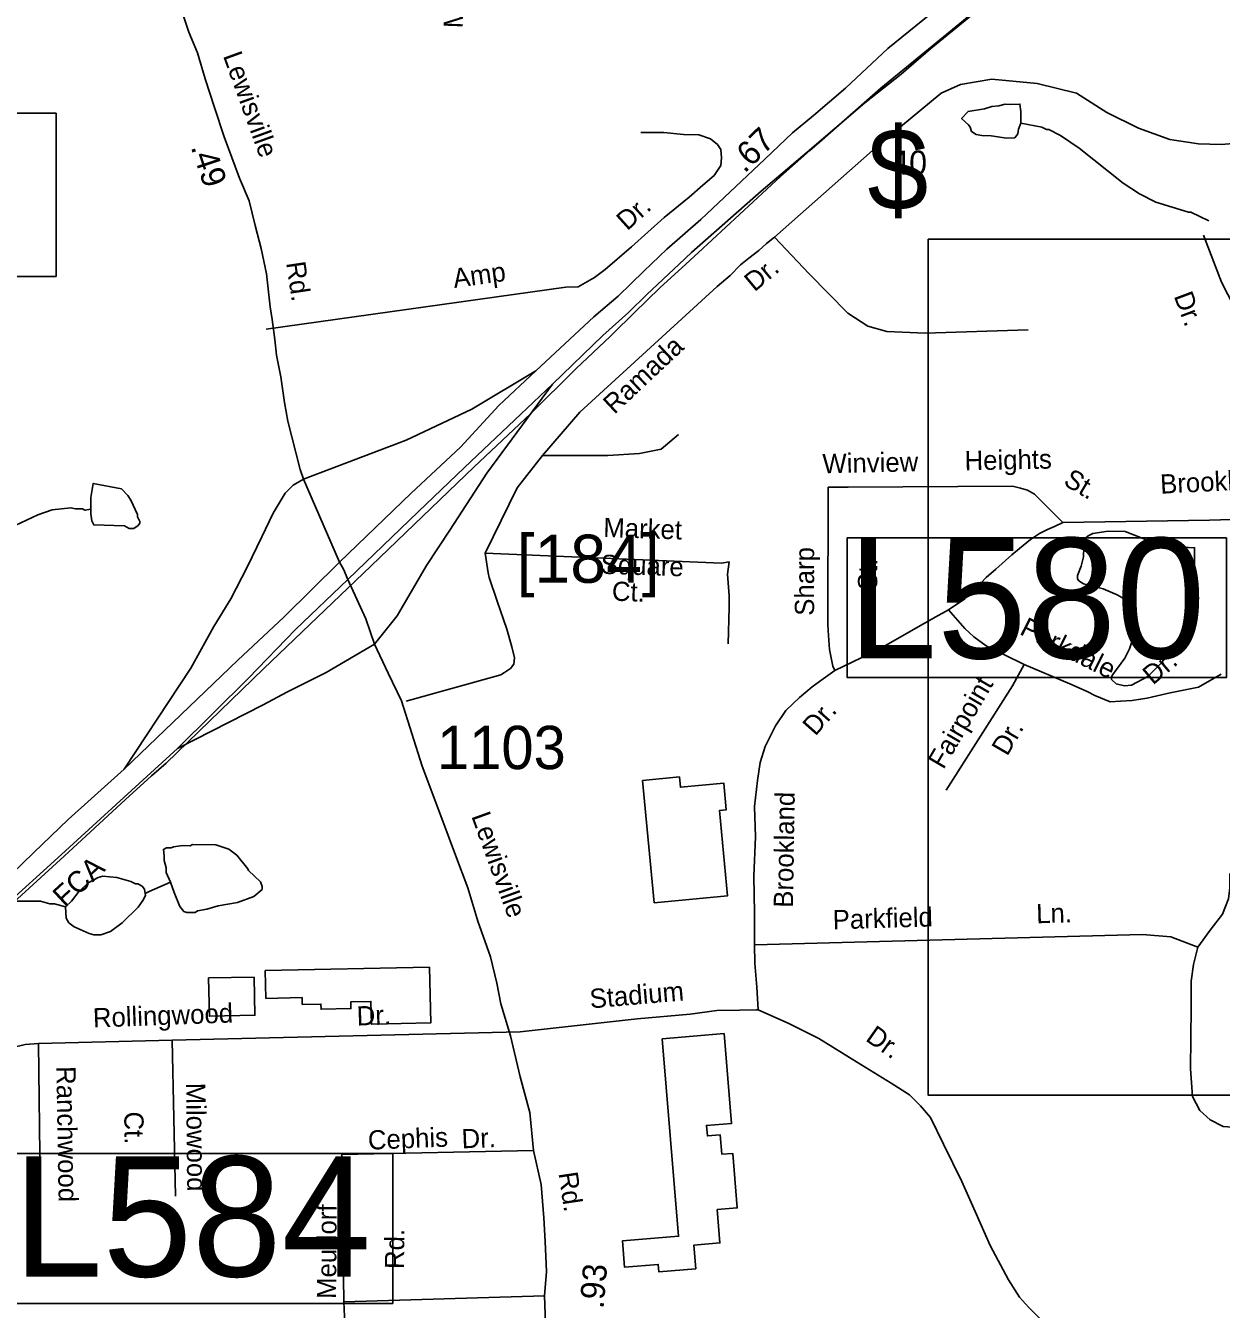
# Model space of a CAD drawing. Extents: x 1551653 to 1702041, y 811336 to 920032.
# Drawn here: x 1589513 to 1593590, y 831910 to 836287 of the extents above; entities that cross this region are included whole.
import ezdxf

# ---------------------------------------------------------------- set-up
doc = ezdxf.new("R2010")
doc.units = 0
for name, color, linetype in [('Old_Level_10', 7, 'Continuous'), ('Old_Level_11', 7, 'Continuous'), ('Old_Level_17', 7, 'Continuous'), ('Old_Level_27', 7, 'Continuous'), ('Old_Level_3', 7, 'Continuous'), ('Old_Level_31', 7, 'Continuous'), ('Old_Level_32', 7, 'Continuous'), ('Old_Level_35', 7, 'Continuous'), ('Old_Level_41', 7, 'Continuous'), ('Old_Level_47', 7, 'Continuous'), ('Old_Level_5', 7, 'Continuous'), ('Old_Level_50', 7, 'Continuous'), ('Old_Level_6', 7, 'Continuous'), ('Old_Level_62', 7, 'Continuous'), ('Old_Level_8', 7, 'Continuous')]:
    doc.layers.add(name, color=color, linetype=linetype)

msp = doc.modelspace()

# ---------------------------------------------------------------- linework, layer by layer
at = {"layer": 'Old_Level_27'}
for points in [[(1593174.489, 836803.126), (1593020.359, 836682.09), (1592937.365, 836615.639), (1592856.743, 836549.188), (1592742.181, 836450.49), (1592596.381, 836324.592), (1592452.805, 836208.623), (1592308.159, 836073.347), (1592199.082, 835980.79), (1592127.945, 835921.459), (1592033.095, 835831.275), (1591815.594, 835626.24), (1591699.403, 835524.19), (1591621.368, 835450.062), (1591533.58, 835364.782), (1591450.423, 835293.984), (1591252.357, 835110.086)], [(1591309.018, 835064.246), (1591481.249, 835229.906), (1591568.985, 835308.224), (1591630.638, 835369.928), (1591740.789, 835473.873), (1591783.482, 835513.357), (1592021.239, 835722.104), (1592177.741, 835855.007), (1592374.554, 836023.509), (1592497.858, 836120.812), (1592599.821, 836208.623), (1592729.368, 836314.507), (1592812.366, 836383.306), (1592882.826, 836437.644), (1592977.676, 836513.589), (1593058.298, 836572.921), (1593089.124, 836601.399), (1593155.519, 836651.238), (1593236.141, 836715.316), (1593321.506, 836784.141)], [(1591252.357, 835110.086), (1591126.698, 834991.437), (1590995.633, 834849.465), (1590827.275, 834692.83), (1590583.037, 834457.877)], [(1590611.492, 834398.546), (1590850.987, 834628.752), (1591009.031, 834780.451), (1591201.684, 834961.796), (1591309.018, 835064.246)], [(1590583.037, 834457.877), (1590393.338, 834270.39), (1590236.836, 834123.248), (1589848.535, 833751.256)], [(1590031.346, 833822.704), (1590273.155, 834062.346), (1590433.649, 834227.671), (1590611.492, 834398.546)], [(1585234.947, 830561.484), (1585517.339, 830735.004), (1585731.831, 830866.826), (1586987.103, 831603.033), (1587589.659, 831954.633), (1587938.231, 832161.107), (1588134.784, 832284.159), (1588329.681, 832416.103), (1588524.132, 832555.629), (1588689.213, 832669.856), (1588867.775, 832809.715), (1589044.529, 832949.711), (1589220.001, 833094.479), (1589439.862, 833283.072), (1589622.448, 833449.201), (1589847.716, 833655.674), (1590031.346, 833822.704)], [(1589848.535, 833751.256), (1589658.595, 833580.462), (1589540.265, 833466.424), (1589356.341, 833290.294), (1589142.929, 833117.047), (1588986.427, 832984.144), (1588827.554, 832855.988), (1588637.855, 832715.965), (1588488.13, 832602.006), (1588294.582, 832463.126), (1588074.597, 832322.953), (1587900.805, 832204.617), (1587556.975, 832002.89), (1586266.762, 831248.172), (1585718.938, 830927.99), (1585491.044, 830800.795), (1585324.103, 830701.782)]]:
    msp.add_lwpolyline(points, dxfattribs=at)
at = {"layer": 'Old_Level_3'}
msp.add_line((1589992.537, 833772.485), (1589942.504, 833729.014), dxfattribs=at)
for points in [[(1593337.346, 836815.458), (1593259.426, 836754.762), (1593008.443, 836549.71), (1592640.989, 836247.874), (1592429.376, 836073.989), (1592229.245, 835897.645), (1592187.031, 835860.525), (1592086.528, 835772.153), (1591806.837, 835512.967)], [(1599427.263, 832639.9), (1592590.746, 832639.9), (1592590.746, 835089.795), (1592590.746, 835558.502), (1593094.94, 835558.502), (1599427.263, 835558.502), (1599427.263, 832639.9)], [(1591806.837, 835512.967), (1591764.187, 835473.597), (1591675.604, 835393.217), (1591587.842, 835307.915), (1591514.772, 835235.583), (1591506.641, 835227.534), (1591389.351, 835116.806)], [(1591389.351, 835116.806), (1591234.332, 834963.427), (1591042.403, 834782.161), (1590691.354, 834445.056)], [(1590691.354, 834445.056), (1590323.901, 834094.007), (1589992.537, 833772.485)], [(1589942.504, 833729.014), (1589853.101, 833648.633), (1589643.948, 833455.064), (1589459.401, 833286.101), (1589265.012, 833120.419), (1589091.128, 832979.343), (1588910.682, 832837.447), (1588732.697, 832698.012), (1588562.913, 832578.262), (1588369.344, 832439.646), (1588158.551, 832306.773), (1587952.678, 832177.18), (1587662.325, 832005.756), (1587272.726, 831767.075), (1585533.064, 830743.455)]]:
    msp.add_lwpolyline(points, dxfattribs=at)
at = {"layer": 'Old_Level_31'}
for p, q in [((1591288.171, 835169.977), (1591288.171, 835169.977)), ((1590597.265, 834434.144), (1590597.265, 834434.144)), ((1589658.595, 833580.462), (1589658.595, 833580.462))]:
    msp.add_line(p, q, dxfattribs=at)
for points in [[(1588639.098, 835987.967), (1589616.623, 835987.967), (1589616.623, 835431.4), (1588639.098, 835431.4), (1588639.098, 835987.967)], [(1592314.143, 834539.951), (1593607.173, 834539.951), (1593607.173, 834063.736), (1592314.143, 834063.736), (1592314.143, 834539.951)], [(1589453.866, 832440.926), (1590764.589, 832440.926), (1590764.589, 831930.178), (1589453.866, 831930.178), (1589453.866, 832440.926)]]:
    msp.add_lwpolyline(points, dxfattribs=at)
at = {"layer": 'Old_Level_32'}
msp.add_line((1590583.037, 834457.877), (1590460.41, 834740.257), dxfattribs=at)
for points in [[(1590460.41, 834740.257), (1590448.522, 834773.097), (1590406.673, 834937.999), (1590395.989, 835002.093), (1590383.06, 835089.611), (1590368.833, 835163.182), (1590362.762, 835216.744), (1590353.701, 835285.271), (1590346.846, 835327.925), (1590334.404, 835439.99), (1590316.211, 835527.38), (1590295.397, 835605.231), (1590275.234, 835689.181), (1590242.604, 835766.684), (1590189.375, 835908.082), (1590157.029, 836007.694), (1590124.682, 836104.818), (1590098.691, 836193.663), (1590069.692, 836264.063), (1590048.765, 836325.456)], [(1590611.492, 834398.546), (1590597.265, 834434.144), (1590583.037, 834457.877)], [(1590702.712, 834177.507), (1590673.416, 834264.166), (1590611.492, 834398.546)], [(1591289.224, 831766.889), (1591282.11, 831956.081), (1591289.224, 832039.145), (1591284.481, 832141.195), (1591279.739, 832221.886), (1591270.253, 832335.802), (1591244.17, 832452.092), (1591232.313, 832581.474), (1591199.116, 832702.511), (1591165.918, 832842.533), (1591132.761, 832951.309), (1591119.9, 833022.268), (1591098.559, 833112.452), (1591054.51, 833233.726), (1591021.312, 833347.642), (1590978.814, 833458.024), (1590935.577, 833574.037), (1590864.994, 833761.802), (1590794.233, 833985.03), (1590749.024, 834079.299), (1590702.712, 834177.507)]]:
    msp.add_lwpolyline(points, dxfattribs=at)
at = {"layer": 'Old_Level_35'}
for p, q in [((1592249.05, 834713.28), (1592317.114, 834713.033)), ((1589556.556, 832816.297), (1590012.305, 832827.605)), ((1591199.718, 832856.235), (1590012.305, 832827.605)), ((1590012.305, 832827.605), (1590023.605, 832296.11)), ((1589556.556, 832816.297), (1589564.089, 832250.876)), ((1591282.11, 831956.081), (1590598.274, 831936.097)), ((1590611.576, 831632.844), (1590598.274, 831936.097))]:
    msp.add_line(p, q, dxfattribs=at)
for points in [[(1593978.34, 836565.8), (1593990.577, 836413.415), (1593981.66, 836237.902), (1593969.77, 836169.481), (1593937.073, 836095.111), (1593865.734, 836002.891), (1593782.505, 835934.471), (1593720.083, 835898.773), (1593657.661, 835886.874), (1593589.294, 835880.924), (1593512.01, 835883.899), (1593413.919, 835898.773), (1593306.911, 835937.445), (1593199.901, 835990.993), (1593095.865, 836056.438), (1592962.105, 836089.161), (1592807.537, 836104.035), (1592700.527, 836086.186), (1592635.133, 836056.438), (1592430.033, 835886.874), (1592066.24, 835565.126)], [(1590333.632, 835252.088), (1591354.616, 835395.331), (1591396.719, 835396.63), (1591420.919, 835410.131), (1591453.117, 835427.929), (1591489.518, 835455.229), (1591578.717, 835532.03), (1591690.216, 835632.43), (1591775.216, 835701.328), (1591821.915, 835742.63), (1591860.416, 835776.029), (1591874.615, 835795.829), (1591882.916, 835809.828), (1591885.216, 835835.829), (1591883.618, 835863.827), (1591871.915, 835881.928), (1591848.116, 835900.428), (1591808.418, 835914.828), (1591756.417, 835915.629), (1591688.517, 835922.63), (1591610.416, 835921.829)], [(1591275.564, 834821.423), (1591402.418, 834968.331), (1591870.918, 835397.831), (1591915.517, 835435.131), (1591950.117, 835470.731), (1591978.418, 835494.33), (1592012.715, 835519.829), (1592039.018, 835543.329), (1592066.24, 835565.126)], [(1592066.24, 835565.126), (1592185.138, 835440.184), (1592315.927, 835306.317), (1592384.294, 835261.695), (1592449.687, 835243.846), (1592580.476, 835237.897), (1592931.227, 835249.796)], [(1593882.959, 835031.916), (1593791.725, 835108.004), (1593677.683, 835241.157), (1593590.251, 835412.354), (1593529.428, 835572.138)], [(1591275.564, 834821.423), (1591498.499, 834821.423), (1591605.507, 834827.372), (1591679.819, 834842.246), (1591739.269, 834892.818)], [(1591079.381, 834488.244), (1591189.362, 834711.354), (1591275.564, 834821.423)], [(1592249.05, 834713.28), (1592248.643, 834243.747), (1592250.041, 834207.746), (1592253.342, 834159.646), (1592261.193, 834125.227), (1592265.585, 834103.254), (1592272.173, 834087.874)], [(1592317.114, 834713.033), (1592877.56, 834716.706), (1592904.985, 834709.846), (1592928.981, 834702.986), (1592952.977, 834689.265), (1593048.962, 834593.222)], [(1593048.962, 834593.222), (1593021.537, 834579.502), (1592997.541, 834569.211), (1592970.117, 834555.491), (1592939.265, 834534.91), (1592901.746, 834504.035), (1592875.395, 834482.063), (1592820.497, 834433.723), (1592787.557, 834405.158), (1592745.835, 834361.213), (1592715.092, 834332.649), (1592660.194, 834295.295)], [(1593882.959, 834609.63), (1593772.276, 834606.943), (1593662.579, 834603.513), (1593549.454, 834600.082), (1593048.962, 834593.222)], [(1590810.499, 833983.958), (1591133.318, 834073.831), (1591145.519, 834081.633), (1591165.818, 834095.432), (1591177.917, 834109.133), (1591180.319, 834131.131), (1591170.919, 834169.333), (1591153.692, 834229.435), (1591120.996, 834324.629), (1591094.019, 834405.5), (1591090.121, 834421.599), (1591079.381, 834488.244)], [(1591079.381, 834488.244), (1591885.376, 834454.321), (1591911.475, 834458.022), (1591905.727, 834416.848), (1591911.671, 834342.478), (1591911.671, 834303.805), (1591908.699, 834178.863)], [(1592660.194, 834295.295), (1592616.275, 834271.126), (1592532.83, 834222.786), (1592423.034, 834161.262), (1592272.173, 834087.874)], [(1592660.194, 834295.295), (1592699.72, 834249.153), (1592715.092, 834231.574), (1592745.835, 834203.011), (1592787.557, 834172.249), (1592917.117, 834108.528)], [(1592651.41, 833680.062), (1592877.591, 834036.019), (1592917.117, 834108.528)], [(1592917.117, 834108.528), (1593073.028, 834042.611), (1593132.319, 834016.243), (1593158.669, 834003.059), (1593211.372, 833981.087), (1593246.506, 833983.284), (1593286.033, 833985.481), (1593314.58, 833989.876), (1593336.54, 833994.271), (1593356.304, 833998.666), (1593415.593, 834011.849), (1593512.215, 834031.624), (1593589.071, 834075.569)], [(1592272.173, 834087.874), (1592232.646, 834059.309), (1592195.315, 834032.942), (1592151.396, 833995.589), (1592105.282, 833951.644), (1592070.147, 833898.909), (1592035.012, 833828.597), (1592017.445, 833774.107), (1592008.661, 833712.584), (1591997.681, 833624.694), (1592002.073, 833521.422), (1591995.485, 833387.39), (1591997.681, 833262.146), (1591997.681, 833152.283)], [(1593509.386, 833145.34), (1593551.649, 833202.548), (1593593.911, 833257.269), (1593613.8, 833309.503), (1593618.772, 833346.812), (1593618.772, 833396.559)], [(1591997.681, 833152.283), (1593321.614, 833187.635), (1593417.403, 833180.162), (1593509.386, 833145.34)], [(1591997.681, 833152.283), (1591999.878, 833089.882), (1592006.465, 833008.584), (1592010.857, 832931.679)], [(1593509.386, 833145.34), (1593494.47, 833085.644), (1593487.012, 833028.436), (1593487.012, 832938.892), (1593484.526, 832729.958), (1593491.984, 832635.441), (1593516.845, 832588.181), (1593551.649, 832555.846), (1593596.397, 832533.461), (1593658.548, 832528.486), (1593720.699, 832525.999), (1593780.364, 832501.126)], [(1591199.718, 832856.235), (1591598.618, 832900.536), (1591778.917, 832915.933), (1591869.218, 832928.735), (1591947.217, 832929.535), (1592003.316, 832930.736), (1592010.857, 832931.679)], [(1592010.857, 832931.679), (1592115.773, 832884.963), (1592217.846, 832833.896), (1592345.439, 832754.457), (1592464.524, 832680.692), (1592526.902, 832640.973), (1592563.763, 832604.091), (1592597.786, 832564.371), (1592643.153, 832473.584), (1592705.531, 832345.915), (1592750.897, 832243.78), (1592801.934, 832127.459), (1592864.312, 832011.137), (1592901.172, 831951.559), (1592932.361, 831917.514), (1592974.92, 831875.94)], [(1588961.923, 832467.275), (1589210.036, 832676.826), (1589334.332, 832744.677), (1589432.261, 832793.679), (1589511.358, 832812.527), (1589556.556, 832816.297)], [(1590598.274, 831936.097), (1590590.741, 832437.437), (1591244.17, 832452.092)]]:
    msp.add_lwpolyline(points, dxfattribs=at)
at = {"layer": 'Old_Level_41'}
for points in [[(1591616.769, 833713.418), (1591656.154, 833296.289), (1591906.459, 833319.923), (1591878.952, 833611.253), (1591902.133, 833613.442), (1591893.555, 833704.288), (1591745.401, 833690.298), (1591742.101, 833725.252), (1591616.769, 833713.418)], [(1590292.047, 833043.006), (1590136.826, 833039.747), (1590139.565, 832909.316), (1590294.786, 832912.576), (1590292.047, 833043.006)], [(1590890.588, 833076.664), (1590330.038, 833064.88), (1590332.026, 832970.302), (1590455.784, 832972.904), (1590456.271, 832949.742), (1590519.92, 832951.081), (1590520.291, 832933.403), (1590622.074, 832935.542), (1590621.594, 832958.394), (1590690.358, 832959.84), (1590691.991, 832882.238), (1590894.589, 832886.499), (1590890.588, 833076.664)], [(1591683.494, 832832.752), (1591739.288, 832159.434), (1591547.795, 832143.566), (1591555.236, 832053.765), (1591669.897, 832063.267), (1591671.987, 832038.042), (1591798.033, 832048.485), (1591791.339, 832129.291), (1591880.399, 832136.67), (1591870.981, 832250.345), (1591939.384, 832256.012), (1591924, 832441.703), (1591886.98, 832438.636), (1591881.488, 832504.936), (1591837.456, 832501.288), (1591834.485, 832537.15), (1591920.03, 832544.237), (1591894.68, 832850.247), (1591683.494, 832832.752)]]:
    msp.add_lwpolyline(points, dxfattribs=at)
at = {"layer": 'Old_Level_47'}
for points in [[(1591252.357, 835110.086), (1591034.179, 834979.568), (1590810.672, 834873.198), (1590460.41, 834740.257)], [(1590702.712, 834177.507), (1590779.402, 834274.753), (1590879.57, 834445.715), (1590959.848, 834566.593), (1591085.852, 834761.085), (1591309.018, 835064.246)], [(1590460.41, 834740.257), (1590425.687, 834719.819), (1590398.194, 834692.524), (1590357.393, 834624.462), (1590318.684, 834543.836), (1590268.468, 834440.174), (1590213.02, 834332.323), (1590154.608, 834237.947), (1590076.381, 834095.589), (1589848.535, 833751.256)], [(1590031.346, 833822.704), (1590323.161, 833971.43), (1590403.849, 834014.235), (1590537.953, 834081.697), (1590702.712, 834177.507)]]:
    msp.add_lwpolyline(points, dxfattribs=at)
at = {"layer": 'Old_Level_50'}
msp.add_line((1590602.239, 834406.503), (1590602.239, 834406.503), dxfattribs=at)
at = {"layer": 'Old_Level_62'}
for points in [[(1592905.894, 835953.822), (1592897.897, 835934.035), (1592895.744, 835918.041), (1592885.492, 835904.2), (1592857.502, 835902.559), (1592805.624, 835911.172), (1592773.636, 835911.582), (1592753.746, 835915.836), (1592737.854, 835926.038), (1592733.958, 835940.084), (1592728.114, 835948.132), (1592704.328, 835970.432), (1592726.679, 835994.166), (1592782.761, 836003.445), (1592806.854, 836011.134), (1592830.845, 836012.826), (1592852.888, 836018.567), (1592870.933, 836018.311), (1592903.331, 836019.285), (1592906.612, 835993.91), (1592905.894, 835953.822)], [(1592905.894, 835953.822), (1592977.97, 835941.007), (1592993.862, 835932.805), (1593001.859, 835932.702), (1593041.639, 835912.197), (1593105.103, 835869.443), (1593255.611, 835749.59), (1593311.18, 835712.937), (1593366.851, 835684.23), (1593478.4, 835650.858), (1593486.397, 835650.755), (1593547.4, 835621.484)], [(1589735.174, 834638.362), (1589734.969, 834622.419), (1589738.762, 834598.376), (1589745.222, 834584.382), (1589850.516, 834580.947), (1589866.407, 834572.745), (1589882.401, 834572.592), (1589896.55, 834582.382), (1589902.599, 834590.277), (1589902.702, 834596.275), (1589894.807, 834612.372), (1589894.91, 834620.369), (1589871.534, 834668.658), (1589861.691, 834684.755), (1589839.956, 834707.054), (1589743.376, 834726.073), (1589742.146, 834718.281), (1589735.687, 834678.347), (1589735.174, 834638.362)], [(1589735.174, 834638.362), (1589715.181, 834634.62), (1589707.184, 834638.721), (1589683.193, 834639.028), (1589667.302, 834643.232), (1589603.223, 834636.055), (1589555.036, 834618.677), (1589458.456, 834573.873), (1589321.994, 834531.632), (1589282.009, 834528.146), (1589226.132, 834536.81), (1589161.541, 834537.63)], [(1593119.456, 834475.089), (1593120.892, 834507.846), (1593124.993, 834515.792), (1593127.248, 834539.783), (1593135.348, 834547.678), (1593151.444, 834555.47), (1593203.528, 834562.8), (1593261.557, 834562.082), (1593325.226, 834537.271), (1593357.009, 834520.867), (1593388.997, 834516.51), (1593396.892, 834512.409), (1593498.7, 834506.872), (1593499.315, 834383.174), (1593495.214, 834369.231), (1593493.779, 834255.273), (1593489.678, 834239.33), (1593491.216, 834207.342), (1593487.217, 834201.396), (1593432.776, 834162.077), (1593339.58, 834067.292), (1593283.293, 834038.021), (1593259.302, 834036.329), (1593231.312, 834042.685), (1593215.523, 834056.886), (1593215.626, 834066.881), (1593219.727, 834074.828), (1593260.429, 834130.294), (1593276.731, 834162.077), (1593285.036, 834185.966), (1593293.443, 834217.851), (1593293.955, 834265.782), (1593282.473, 834305.921), (1593266.786, 834328.118), (1593235.003, 834346.522), (1593187.226, 834367.078), (1593119.456, 834383.944), (1593103.565, 834394.145), (1593099.669, 834400.194), (1593099.771, 834412.189), (1593112.177, 834444.024), (1593119.456, 834475.089)], [(1589648.95, 833281.891), (1589611.22, 833292.554), (1589595.226, 833292.759), (1589563.34, 833301.166), (1589475.373, 833302.242), (1589467.479, 833306.343), (1589403.502, 833311.162), (1589371.617, 833321.569), (1589316.048, 833352.224), (1589274.422, 833384.776), (1589244.792, 833419.122), (1589213.111, 833441.473), (1589197.22, 833449.675), (1589157.337, 833462.183), (1589093.464, 833471), (1589063.628, 833485.354), (1589047.839, 833499.554), (1589030.102, 833525.749), (1589007.752, 833548.715)], [(1590006.971, 833366.988), (1590019.581, 833331.411), (1590039.061, 833283.172), (1590052.902, 833267.025), (1590062.847, 833262.872), (1590090.837, 833262.565), (1590098.834, 833268.46), (1590130.925, 833274.048), (1590169.064, 833285.53), (1590235.194, 833296.706), (1590291.378, 833317.98), (1590319.675, 833341.612), (1590319.778, 833351.609), (1590314.036, 833367.705), (1590272.41, 833406.204), (1590270.565, 833412.202), (1590233.04, 833458.646), (1590205.358, 833478.997), (1590161.477, 833493.556), (1590081.507, 833494.53), (1590073.51, 833490.634), (1590049.519, 833490.942), (1590017.531, 833487.353), (1590009.431, 833483.457), (1589993.437, 833483.662), (1589982.979, 833478.331), (1589985.133, 833455.775), (1589984.927, 833439.781), (1589992.617, 833415.688), (1589992.412, 833399.694), (1590006.971, 833366.988)], [(1589920.336, 833327.72), (1589917.773, 833342.689), (1589909.878, 833352.788), (1589896.037, 833360.939), (1589888.04, 833361.041), (1589872.149, 833369.243), (1589824.269, 833381.854), (1589776.287, 833386.416), (1589760.293, 833382.623), (1589728.1, 833365.04), (1589695.702, 833335.461), (1589669.352, 833301.832), (1589648.95, 833281.891)], [(1590006.971, 833366.988), (1589933.87, 833334.385), (1589920.336, 833327.72)], [(1589648.95, 833281.891), (1589650.693, 833244.059), (1589660.433, 833227.962), (1589678.272, 833213.762), (1589730.048, 833191.104), (1589745.939, 833186.9), (1589769.93, 833186.593), (1589802.124, 833198.178), (1589842.416, 833227.655), (1589897.063, 833280.968), (1589912.647, 833304.19), (1589921.566, 833320.646), (1589920.336, 833327.72)]]:
    msp.add_lwpolyline(points, dxfattribs=at)

# ---------------------------------------------------------------- texts
at = {"layer": 'Old_Level_10'}
for s, height, rotation, p in [('Meadows', 65.6167, 87.781622, (1591003.263, 836276.889)), ('Dr.', 65.6167, 42.001647, (1591564.242, 835585.122)), ('Amp', 65.6167, 7.905228, (1590974.546, 835392.066)), ('Dr.', 65.6167, 39.823858, (1591998.045, 835376.903)), ('Dr.', 65.6167, 290.616247, (1593427.035, 835364.999)), ('Ramada', 65.6167, 43.2032, (1591520.24, 834959.319)), ('Heights', 65.6167, 1.201331, (1592715.131, 834770.532)), ('Winview', 65.6167, 1.201331, (1592230.536, 834760.369)), ('St.', 65.6167, 329.285167, (1593047.855, 834723.226)), ('Brookland', 65.6167, 2.864931, (1593382.883, 834690.652)), ('Market', 65.6167, 358.173317, (1591481.928, 834543.284)), ('Sharp', 65.6167, 89.950369, (1592201.391, 834274.733)), ('Square', 65.6167, 358.173317, (1591473.061, 834417.914)), ('St.', 65.6167, 89.950369, (1592416.69, 834361.998)), ('Ct.', 65.6167, 358.173317, (1591511.276, 834326.208)), ('Parkdale', 65.6167, 333.320258, (1592898.899, 834213.391)), ('Dr.', 65.6167, 40.298592, (1593356.626, 834036.544)), ('Fairpoint', 65.6167, 59.719089, (1592642.333, 833748.126)), ('Dr.', 65.6167, 48.512428, (1592205.44, 833862.082)), ('Dr.', 65.6167, 59.719089, (1592859.733, 833793.365)), ('Brookland', 65.6167, 89.064017, (1592129.092, 833278.973)), ('Parkfield', 65.6167, 1.689586, (1592265.745, 833205.598)), ('Ln.', 65.6167, 1.689586, (1592959.544, 833226.146)), ('Stadium', 65.6167, 4.881053, (1591438.979, 832936.026)), ('Rollingwood', 65.61666, 2.081514, (1589743.563, 832870.837)), ('Dr.', 65.6167, 2.081514, (1590642.927, 832877.388)), ('Dr.', 65.6167, 324.8943, (1592373.473, 832828.15)), ('Ranchwood', 65.6167, 270.971167, (1589617.75, 832738.728)), ('Milowood', 65.6167, 270.605589, (1590060.15, 832682.186)), ('Ct.', 65.6167, 270.605589, (1589849.231, 832584.191)), ('Cephis', 65.6167, 2.297486, (1590681.278, 832454.169)), ('Dr.', 65.6167, 2.297486, (1591000.616, 832458.814)), ('Meudorf', 65.6167, 89.613761, (1590571.45, 831945.442)), ('Rd.', 65.6167, 89.613761, (1590803.312, 832047.466))]:
    msp.add_text(s, height=height, rotation=rotation, dxfattribs=at).set_placement(p)
at = {"layer": 'Old_Level_11'}
for s, rotation, p in [('Lewisville', 289.921542, (1590185.209, 836184.109)), ('Rd.', 278.495194, (1590401.038, 835477.907)), ('Lewisville', 289.921542, (1591031.96, 833591.935)), ('Rd.', 278.495194, (1591329.684, 832374.156))]:
    msp.add_text(s, height=65.6167, rotation=rotation, dxfattribs=at).set_placement(p)
at = {"layer": 'Old_Level_17'}
for s, rotation, p in [('.67', 44.361492, (1591964.314, 835781.406)), ('.49', 288.420464, (1590075.256, 835873.244)), ('.93', 85.105094, (1591483.267, 831910.136))]:
    msp.add_text(s, height=82.0208, rotation=rotation, dxfattribs=at).set_placement(p)
at = {"layer": 'Old_Level_31'}
for s, p in [('L580', (1592315.853, 834129.453)), ('L584', (1589470.515, 832021.999))]:
    msp.add_text(s, height=410.1042, dxfattribs=at).set_placement(p)
at = {"layer": 'Old_Level_5'}
for s, height, p in [('$', 278.871, (1592383.37, 835657.252)), ('40', 82.0208, (1592464.476, 835778.643)), ('[184]', 164.0417, (1591187.081, 834387.142))]:
    msp.add_text(s, height=height, dxfattribs=at).set_placement(p)
at = {"layer": 'Old_Level_6'}
msp.add_text('FCA', height=72.1783, rotation=42.763103, dxfattribs=at).set_placement((1589646.903, 833277.386))
at = {"layer": 'Old_Level_8'}
msp.add_text('1103', height=147.6375, dxfattribs=at).set_placement((1590915.482, 833751.874))

doc.saveas('drawing.dxf')
